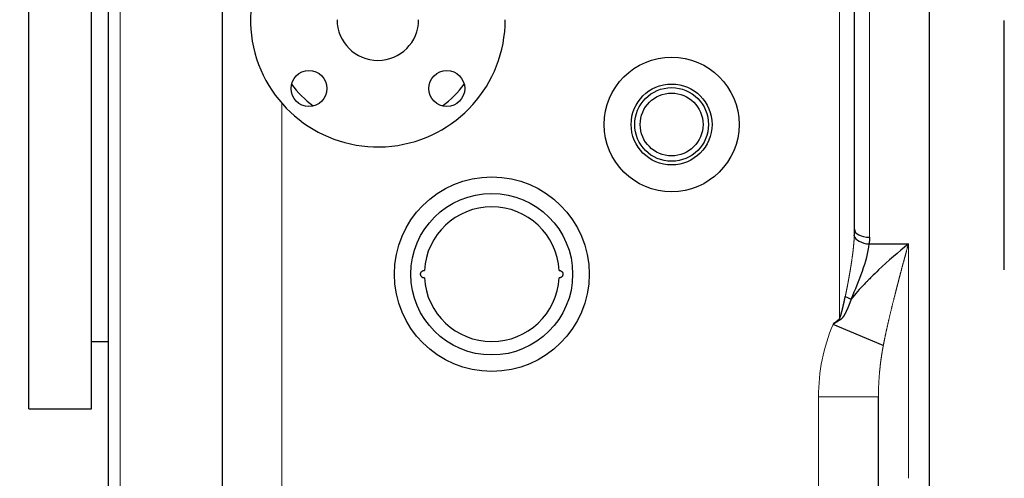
# Model space of a CAD drawing. Header units: millimetres. Extents: x 0 to 29700, y -16 to 21000.
# Tile 292 of 357: x 18577 to 18906, y 16601 to 16754. Entities that reach past the tile are written whole.
import ezdxf

# ---------------------------------------------------------------- set-up
doc = ezdxf.new("R2010")
doc.units = ezdxf.units.MM
doc.layers.add('1', color=7, linetype='Continuous', true_color=0xffffff)
doc.layers.add('254', color=7, linetype='Continuous', true_color=0xffffff)
doc.styles.add('latin_extended', font='simplex.shx')
doc.dimstyles.get("Standard").update_dxf_attribs({"dimtxt": 0.18, "dimasz": 0.18, "dimexe": 0.18, "dimexo": 0.0625, "dimgap": 0.09, "dimtad": 0, "dimtih": 1, "dimtoh": 1, "dimdec": 4, "dimzin": 0, "dimdsep": 46, "dimtxsty": 'Standard', "dimcen": 0.09, "dimadec": 0, "dimazin": 0, "dimtfac": 1, "dimtdec": 4, "dimtofl": 0, "dimtmove": 0, "dimatfit": 3, "dimfxl": 1, "dimtolj": 1, "dimtzin": 0, "dimarcsym": 0})

# ---------------------------------------------------------------- blocks, each defined once
blk = doc.blocks.new('_U4')
at = {"layer": '254', "color": 3, "linetype": 'Continuous', "lineweight": 13, "transparency": 16777216}
for p, q in [((28056.49, 18872.66), (28056.49, 14093.8)), ((18212.99, 16851.58), (18212.99, 14093.8)), ((18387.99, 14143.8), (27881.49, 14143.8))]:
    blk.add_line(p, q, dxfattribs=at)
at = {"layer": '254', "color": 3, "transparency": 16777216}
for points in [[(18387.99, 14172.97), (18387.99, 14114.64), (18212.99, 14143.8)], [(27881.49, 14114.64), (27881.49, 14172.97), (28056.49, 14143.8)]]:
    blk.add_solid(points, dxfattribs=at)
at = {"layer": 'Defpoints', "color": 0, "transparency": 16777216}
for p in [(28056.49, 18922.66), (18212.99, 16901.58), (28056.49, 14143.8)]:
    blk.add_point(p, dxfattribs=at)
at = {"layer": '254', "color": 2, "lineweight": 13, "transparency": 16777216, "insert": (22822.24, 14406.3), "char_height": 175, "attachment_point": 1, "style": 'latin_extended'}
blk.add_mtext('\\A1;9844', dxfattribs=at)

msp = doc.modelspace()

# ---------------------------------------------------------------- linework, layer by layer
at = {"layer": '1', "color": 2, "linetype": 'Continuous', "lineweight": 25}
for p, q in [((18880.987, 16298.827), (18880.987, 17450.31)), ((18580.487, 16623.803), (18580.487, 17023.803)), ((18601.487, 16623.803), (18601.487, 17023.803)), ((18855.987, 16683.803), (18855.987, 16823.803)), ((18645.087, 16793.803), (18645.087, 16513.803)), ((18606.987, 16773.803), (18606.987, 16533.803)), ((18905.987, 16670.285), (18905.987, 16753.49)), ((18860.887, 16678.884), (18873.987, 16678.884)), ((18865.607, 16644.937), (18848.848, 16652.048)), ((18601.487, 16646.303), (18606.987, 16646.303)), ((18863.987, 16508.803), (18863.987, 16627.844)), ((18580.487, 16623.803), (18601.487, 16623.803))]:
    msp.add_line(p, q, dxfattribs=at)
at = {"layer": '1', "color": 4, "linetype": 'Continuous', "lineweight": 13}
for p, q in [((18860.987, 16823.803), (18860.987, 16681.162)), ((18610.987, 16521.803), (18610.987, 16785.803)), ((18850.987, 16653.905), (18850.987, 16766.258)), ((18664.987, 16725.833), (18664.987, 16508.803)), ((18873.987, 16678.884), (18873.987, 16600.619)), ((18863.987, 16627.844), (18843.987, 16627.844)), ((18843.987, 16508.803), (18843.987, 16627.844))]:
    msp.add_line(p, q, dxfattribs=at)
at = {"layer": '1', "color": 2, "linetype": 'Continuous', "lineweight": 25}
for centre, radius in [((18794.987, 16718.803), 22.5), ((18674.006, 16730.822), 6), ((18719.968, 16730.822), 6), ((18794.987, 16718.803), 13.5), ((18794.987, 16718.803), 12.3), ((18794.987, 16718.803), 10.477), ((18734.987, 16668.803), 32.5), ((18734.987, 16668.803), 26.988), ((18734.987, 16668.803), 26.988)]:
    msp.add_circle(centre, radius, dxfattribs=at)
for centre, radius, start, end in [((18696.987, 16753.803), 42.5, 108.66375, 0), ((18696.987, 16753.803), 13.6, 180, 0), ((18696.987, 16753.803), 13.6, 180, 0), ((18696.987, 16753.803), 36, 216.82688, 233.1675), ((18696.987, 16753.803), 36, 306.82688, 323.1675), ((18734.987, 16668.803), 22.5, 3.18351, 176.81649), ((18734.987, 16668.803), 22.5, 183.18351, 356.81649)]:
    msp.add_arc(centre, radius, start, end, dxfattribs=at)
for centre, major_axis, ratio, start_param, end_param in [((18860.887, 16681.568), (4.98, -0.45), 0.5351834, 3.3088435, 4.7607073), ((18860.987, 16683.803), (-5, 0), 0.5283019, 0, 1.5707963), ((18854.883, 16661.337), (-4.634, 1.877), 0.1568594, 1.2013477, 1.6342519)]:
    msp.add_ellipse(centre, major_axis=major_axis, ratio=ratio, start_param=start_param, end_param=end_param, dxfattribs=at)
at = {"layer": '1', "color": 4, "linetype": 'Continuous', "lineweight": 13}
for points, knots in [([(18852.935, 16661.337), (18852.945, 16661.39), (18852.967, 16661.494), (18852.998, 16661.651), (18853.03, 16661.808), (18853.061, 16661.963), (18853.092, 16662.119), (18853.123, 16662.273), (18853.154, 16662.427), (18853.185, 16662.58), (18853.215, 16662.733), (18853.245, 16662.885), (18853.275, 16663.037), (18853.305, 16663.188), (18853.335, 16663.338), (18853.365, 16663.488), (18853.394, 16663.637), (18853.423, 16663.786), (18853.452, 16663.934), (18853.481, 16664.081), (18853.509, 16664.228), (18853.538, 16664.374), (18853.566, 16664.52), (18853.594, 16664.665), (18853.622, 16664.809), (18853.649, 16664.953), (18853.677, 16665.096), (18853.704, 16665.239), (18853.731, 16665.381), (18853.758, 16665.522), (18853.785, 16665.663), (18853.811, 16665.803), (18853.838, 16665.943), (18853.864, 16666.082), (18853.89, 16666.221), (18853.915, 16666.358), (18853.941, 16666.496), (18853.966, 16666.632), (18853.992, 16666.768), (18854.017, 16666.904), (18854.041, 16667.039), (18854.066, 16667.173), (18854.09, 16667.307), (18854.115, 16667.44), (18854.139, 16667.572), (18854.162, 16667.704), (18854.186, 16667.835), (18854.21, 16667.966), (18854.233, 16668.096), (18854.256, 16668.226), (18854.279, 16668.355), (18854.302, 16668.483), (18854.324, 16668.611), (18854.346, 16668.738), (18854.369, 16668.864), (18854.391, 16668.99), (18854.412, 16669.116), (18854.434, 16669.24), (18854.455, 16669.364), (18854.477, 16669.488), (18854.498, 16669.611), (18854.518, 16669.733), (18854.539, 16669.855), (18854.56, 16669.976), (18854.58, 16670.097), (18854.6, 16670.217), (18854.62, 16670.336), (18854.64, 16670.455), (18854.659, 16670.573), (18854.679, 16670.69), (18854.698, 16670.807), (18854.717, 16670.924), (18854.736, 16671.04), (18854.754, 16671.155), (18854.773, 16671.269), (18854.791, 16671.383), (18854.817, 16671.545), (18854.85, 16671.753), (18854.89, 16672.008), (18854.929, 16672.261), (18854.968, 16672.513), (18855.005, 16672.763), (18855.043, 16673.011), (18855.079, 16673.258), (18855.115, 16673.502), (18855.15, 16673.746), (18855.184, 16673.987), (18855.218, 16674.227), (18855.25, 16674.465), (18855.283, 16674.702), (18855.314, 16674.937), (18855.345, 16675.17), (18855.375, 16675.401), (18855.404, 16675.631), (18855.432, 16675.859), (18855.46, 16676.086), (18855.487, 16676.311), (18855.513, 16676.534), (18855.539, 16676.755), (18855.564, 16676.975), (18855.588, 16677.193), (18855.611, 16677.409), (18855.634, 16677.624), (18855.656, 16677.837), (18855.677, 16678.049), (18855.698, 16678.258), (18855.717, 16678.466), (18855.736, 16678.673), (18855.755, 16678.877), (18855.772, 16679.081), (18855.789, 16679.282), (18855.805, 16679.482), (18855.821, 16679.68), (18855.836, 16679.876), (18855.85, 16680.071), (18855.863, 16680.264), (18855.876, 16680.455), (18855.888, 16680.644), (18855.899, 16680.832), (18855.909, 16681.019), (18855.919, 16681.203), (18855.929, 16681.386), (18855.934, 16681.508), (18855.937, 16681.568)], [0, 0, 0, 0, 0.0077242, 0.0154195, 0.0230861, 0.0307238, 0.0383327, 0.0459128, 0.0534641, 0.0609865, 0.0684802, 0.075945, 0.083381, 0.0907882, 0.0981666, 0.1055162, 0.1128369, 0.1201289, 0.127392, 0.1346263, 0.1418319, 0.1490086, 0.1561565, 0.1632756, 0.1703658, 0.1774273, 0.18446, 0.1914639, 0.1984389, 0.2053852, 0.2123027, 0.2191913, 0.2260512, 0.2328822, 0.2396845, 0.2464579, 0.2532026, 0.2599184, 0.2666055, 0.2732637, 0.2798932, 0.2864939, 0.2930657, 0.2996088, 0.3061231, 0.3126086, 0.3190653, 0.3254932, 0.3318923, 0.3382627, 0.3446042, 0.350917, 0.3572009, 0.3634561, 0.3696825, 0.3758802, 0.382049, 0.388189, 0.3943003, 0.4003828, 0.4064365, 0.4124615, 0.4184576, 0.424425, 0.4303636, 0.4362734, 0.4421545, 0.4480068, 0.4538303, 0.4596251, 0.4653911, 0.4711283, 0.4768367, 0.4825164, 0.4881673, 0.4937895, 0.4993829, 0.5120427, 0.5246232, 0.5371244, 0.5495465, 0.5618894, 0.5741531, 0.5863376, 0.598443, 0.6104692, 0.6224164, 0.6342844, 0.6460734, 0.6577833, 0.6694141, 0.6809659, 0.6924388, 0.7038326, 0.7151475, 0.7263834, 0.7375404, 0.7486185, 0.7596177, 0.7705381, 0.7813796, 0.7921423, 0.8028263, 0.8134314, 0.8239578, 0.8344055, 0.8447745, 0.8550648, 0.8652765, 0.8754096, 0.8854641, 0.8954401, 0.9053375, 0.9151564, 0.9248969, 0.9345589, 0.9441426, 0.9536479, 0.9630748, 0.9724235, 0.9816938, 0.990886, 1, 1, 1, 1]), ([(18873.987, 16678.884), (18873.956, 16678.772), (18873.896, 16678.548), (18873.805, 16678.213), (18873.715, 16677.881), (18873.626, 16677.552), (18873.537, 16677.225), (18873.449, 16676.901), (18873.362, 16676.579), (18873.276, 16676.26), (18873.19, 16675.943), (18873.105, 16675.629), (18873.021, 16675.318), (18872.937, 16675.009), (18872.855, 16674.702), (18872.773, 16674.399), (18872.691, 16674.098), (18872.611, 16673.799), (18872.531, 16673.503), (18872.452, 16673.21), (18872.374, 16672.919), (18872.297, 16672.631), (18872.22, 16672.346), (18872.144, 16672.063), (18872.069, 16671.782), (18871.995, 16671.505), (18871.922, 16671.229), (18871.849, 16670.957), (18871.777, 16670.687), (18871.706, 16670.42), (18871.635, 16670.155), (18871.566, 16669.893), (18871.497, 16669.634), (18871.429, 16669.377), (18871.362, 16669.122), (18871.295, 16668.871), (18871.23, 16668.622), (18871.165, 16668.376), (18871.101, 16668.132), (18871.038, 16667.891), (18870.975, 16667.652), (18870.913, 16667.417), (18870.852, 16667.184), (18870.792, 16666.953), (18870.733, 16666.725), (18870.674, 16666.5), (18870.616, 16666.278), (18870.559, 16666.058), (18870.502, 16665.84), (18870.447, 16665.626), (18870.392, 16665.414), (18870.338, 16665.205), (18870.285, 16664.998), (18870.232, 16664.794), (18870.18, 16664.593), (18870.129, 16664.395), (18870.079, 16664.199), (18870.029, 16664.005), (18869.98, 16663.815), (18869.932, 16663.627), (18869.885, 16663.442), (18869.838, 16663.26), (18869.792, 16663.08), (18869.747, 16662.903), (18869.702, 16662.728), (18869.659, 16662.557), (18869.616, 16662.388), (18869.553, 16662.143), (18869.471, 16661.822), (18869.371, 16661.424), (18869.271, 16661.029), (18869.172, 16660.637), (18869.074, 16660.247), (18868.976, 16659.859), (18868.88, 16659.474), (18868.785, 16659.091), (18868.69, 16658.71), (18868.597, 16658.332), (18868.504, 16657.957), (18868.413, 16657.584), (18868.322, 16657.213), (18868.232, 16656.844), (18868.144, 16656.479), (18868.056, 16656.115), (18867.969, 16655.754), (18867.883, 16655.396), (18867.798, 16655.039), (18867.714, 16654.686), (18867.632, 16654.334), (18867.55, 16653.986), (18867.469, 16653.639), (18867.389, 16653.295), (18867.31, 16652.954), (18867.232, 16652.614), (18867.155, 16652.278), (18867.079, 16651.944), (18867.004, 16651.612), (18866.93, 16651.283), (18866.857, 16650.956), (18866.785, 16650.631), (18866.714, 16650.309), (18866.644, 16649.99), (18866.575, 16649.673), (18866.507, 16649.358), (18866.441, 16649.046), (18866.375, 16648.737), (18866.31, 16648.429), (18866.246, 16648.125), (18866.183, 16647.823), (18866.121, 16647.523), (18866.06, 16647.226), (18866, 16646.931), (18865.941, 16646.639), (18865.883, 16646.349), (18865.826, 16646.062), (18865.769, 16645.777), (18865.714, 16645.495), (18865.66, 16645.215), (18865.625, 16645.029), (18865.607, 16644.937)], [0, 0, 0, 0, 0.0102278, 0.0203737, 0.0304379, 0.0404202, 0.0503209, 0.0601398, 0.069877, 0.0795325, 0.0891064, 0.0985986, 0.1080092, 0.1173382, 0.1265857, 0.1357515, 0.1448358, 0.1538386, 0.1627598, 0.1715995, 0.1803577, 0.1890344, 0.1976296, 0.2061433, 0.2145755, 0.2229262, 0.2311955, 0.2393833, 0.2474896, 0.2555145, 0.2634579, 0.2713198, 0.2791003, 0.2867993, 0.2944169, 0.3019529, 0.3094076, 0.3167807, 0.3240723, 0.3312825, 0.3384112, 0.3454584, 0.352424, 0.3593082, 0.3661109, 0.372832, 0.3794716, 0.3860297, 0.3925062, 0.3989012, 0.4052146, 0.4114464, 0.4175967, 0.4236653, 0.4296524, 0.4355578, 0.4413816, 0.4471238, 0.4527843, 0.4583631, 0.4638603, 0.4692758, 0.4746096, 0.4798617, 0.485032, 0.4901206, 0.4951275, 0.5000527, 0.51189, 0.5236458, 0.5353201, 0.546913, 0.5584244, 0.5698544, 0.5812029, 0.5924701, 0.6036558, 0.6147602, 0.6257832, 0.6367249, 0.6475852, 0.6583641, 0.6690618, 0.6796781, 0.690213, 0.7006666, 0.711039, 0.72133, 0.7315396, 0.741668, 0.751715, 0.7616807, 0.7715651, 0.7813682, 0.7910899, 0.8007303, 0.8102894, 0.8197671, 0.8291635, 0.8384786, 0.8477123, 0.8568646, 0.8659355, 0.8749251, 0.8838333, 0.8926601, 0.9014056, 0.9100696, 0.9186522, 0.9271534, 0.9355732, 0.9439116, 0.9521685, 0.9603441, 0.9684381, 0.9764508, 0.984382, 0.9922317, 1, 1, 1, 1]), ([(18843.987, 16627.844), (18843.987, 16632.017), (18844.412, 16636.175), (18846.028, 16644.253), (18847.216, 16648.202), (18848.848, 16652.048)], [0, 0, 0, 0, 0.5, 0.5, 1, 1, 1, 1]), ([(18865.607, 16644.937), (18865.599, 16644.893), (18865.581, 16644.803), (18865.556, 16644.667), (18865.53, 16644.526), (18865.503, 16644.382), (18865.476, 16644.233), (18865.448, 16644.08), (18865.42, 16643.923), (18865.391, 16643.762), (18865.363, 16643.597), (18865.333, 16643.427), (18865.303, 16643.254), (18865.273, 16643.076), (18865.243, 16642.894), (18865.212, 16642.708), (18865.181, 16642.518), (18865.15, 16642.324), (18865.119, 16642.125), (18865.087, 16641.922), (18865.055, 16641.715), (18865.023, 16641.504), (18864.991, 16641.289), (18864.959, 16641.07), (18864.927, 16640.846), (18864.895, 16640.618), (18864.862, 16640.386), (18864.83, 16640.15), (18864.798, 16639.909), (18864.766, 16639.665), (18864.734, 16639.416), (18864.702, 16639.163), (18864.67, 16638.905), (18864.639, 16638.644), (18864.607, 16638.378), (18864.577, 16638.108), (18864.546, 16637.834), (18864.516, 16637.555), (18864.486, 16637.273), (18864.457, 16636.986), (18864.428, 16636.695), (18864.394, 16636.343), (18864.356, 16635.935), (18864.316, 16635.475), (18864.279, 16635.024), (18864.245, 16634.581), (18864.213, 16634.147), (18864.184, 16633.722), (18864.157, 16633.305), (18864.133, 16632.898), (18864.111, 16632.499), (18864.091, 16632.109), (18864.074, 16631.727), (18864.058, 16631.355), (18864.044, 16630.992), (18864.032, 16630.637), (18864.021, 16630.291), (18864.013, 16629.955), (18864.005, 16629.627), (18863.999, 16629.308), (18863.994, 16628.998), (18863.991, 16628.697), (18863.988, 16628.405), (18863.987, 16628.121), (18863.987, 16627.935), (18863.987, 16627.844)], [0, 0, 0, 0, 0.0077799, 0.0158002, 0.024061, 0.0325624, 0.0413046, 0.0502876, 0.0595115, 0.0689765, 0.0786827, 0.0886302, 0.0988191, 0.1092496, 0.1199218, 0.1308358, 0.1419917, 0.1533898, 0.1650301, 0.1769129, 0.1890381, 0.2014061, 0.214017, 0.2268709, 0.239968, 0.2533085, 0.2668926, 0.2807204, 0.2947921, 0.3091079, 0.3236681, 0.3384727, 0.353522, 0.3688162, 0.3843555, 0.4001402, 0.4161703, 0.4324463, 0.4489682, 0.4657363, 0.4827508, 0.500012, 0.5274035, 0.5542857, 0.5806578, 0.6065192, 0.6318692, 0.6567072, 0.6810324, 0.7048442, 0.7281419, 0.750925, 0.7731927, 0.7949446, 0.8161799, 0.8368981, 0.8570986, 0.8767808, 0.8959442, 0.9145882, 0.9327124, 0.9503161, 0.9673989, 0.9839604, 1, 1, 1, 1])]:
    msp.add_open_spline(points, degree=3, knots=knots, dxfattribs=at)
at = {"layer": '1', "color": 2, "linetype": 'Continuous', "lineweight": 25}
for points, knots in [([(18855.937, 16681.568), (18855.939, 16681.605), (18855.942, 16681.68), (18855.947, 16681.793), (18855.951, 16681.907), (18855.955, 16682.023), (18855.959, 16682.14), (18855.963, 16682.259), (18855.967, 16682.379), (18855.97, 16682.501), (18855.973, 16682.624), (18855.976, 16682.749), (18855.978, 16682.876), (18855.98, 16683.004), (18855.982, 16683.133), (18855.984, 16683.264), (18855.985, 16683.397), (18855.986, 16683.531), (18855.987, 16683.667), (18855.987, 16683.757), (18855.987, 16683.803)], [0, 0, 0, 0, 0.0498305, 0.1003345, 0.151512, 0.2033629, 0.2558873, 0.3090852, 0.3629567, 0.4175017, 0.4727203, 0.5286125, 0.5851782, 0.6424175, 0.7003305, 0.7589171, 0.8181773, 0.8781112, 0.9387188, 1, 1, 1, 1]), ([(18873.987, 16678.884), (18870.627, 16676.15), (18866.457, 16672.557), (18862.057, 16668.284), (18860.876, 16667.09), (18860.386, 16666.589), (18860.19, 16666.388), (18859.801, 16665.985), (18857.962, 16664.062), (18856.292, 16662.195), (18854.883, 16660.493)], [0, 0, 0, 0, 0.5, 0.625, 0.6875, 0.6875, 0.703125, 0.71875, 0.75, 1, 1, 1, 1]), ([(18854.883, 16660.493), (18856.29, 16663.65), (18857.594, 16666.755), (18859.744, 16672.918), (18860.6, 16675.996), (18860.887, 16678.884)], [0, 0, 0, 0, 0.5, 0.5, 1, 1, 1, 1]), ([(18712.521, 16667.554), (18712.438, 16667.551), (18712.357, 16667.557), (18712.236, 16667.578), (18712.196, 16667.587), (18712.116, 16667.609), (18712.076, 16667.622), (18711.961, 16667.666), (18711.887, 16667.703), (18711.783, 16667.769), (18711.749, 16667.793), (18711.683, 16667.845), (18711.651, 16667.872), (18711.562, 16667.958), (18711.508, 16668.022), (18711.448, 16668.108), (18711.436, 16668.125), (18711.414, 16668.161), (18711.403, 16668.179), (18711.373, 16668.234), (18711.336, 16668.309), (18711.307, 16668.388), (18711.288, 16668.448), (18711.282, 16668.468), (18711.272, 16668.509), (18711.267, 16668.53), (18711.245, 16668.634), (18711.237, 16668.717), (18711.237, 16668.844), (18711.239, 16668.886), (18711.245, 16668.949), (18711.248, 16668.97), (18711.254, 16669.012), (18711.258, 16669.033), (18711.279, 16669.136), (18711.304, 16669.216), (18711.345, 16669.313), (18711.354, 16669.332), (18711.372, 16669.37), (18711.402, 16669.426), (18711.457, 16669.515), (18711.507, 16669.581), (18711.548, 16669.629), (18711.562, 16669.644), (18711.591, 16669.675), (18711.605, 16669.69), (18711.681, 16669.762), (18711.746, 16669.813), (18711.833, 16669.869), (18711.851, 16669.879), (18711.887, 16669.9), (18711.905, 16669.91), (18711.961, 16669.938), (18711.999, 16669.955), (18712.114, 16669.999), (18712.193, 16670.021), (18712.294, 16670.039), (18712.315, 16670.042), (18712.356, 16670.047), (18712.377, 16670.049), (18712.439, 16670.053), (18712.48, 16670.054), (18712.521, 16670.053)], [0, 0, 0, 0, 0.0625, 0.0625, 0.09375, 0.09375, 0.125, 0.125, 0.1875, 0.1875, 0.21875, 0.21875, 0.25, 0.25, 0.3125, 0.3125, 0.328125, 0.328125, 0.34375, 0.34375, 0.375, 0.40625, 0.40625, 0.421875, 0.421875, 0.4375, 0.4375, 0.5, 0.5, 0.53125, 0.53125, 0.546875, 0.546875, 0.5625, 0.5625, 0.625, 0.625, 0.640625, 0.640625, 0.65625, 0.6875, 0.71875, 0.71875, 0.734375, 0.734375, 0.75, 0.75, 0.8125, 0.8125, 0.828125, 0.828125, 0.84375, 0.84375, 0.875, 0.875, 0.9375, 0.9375, 0.953125, 0.953125, 0.96875, 0.96875, 1, 1, 1, 1]), ([(18757.452, 16670.053), (18757.535, 16670.055), (18757.617, 16670.049), (18757.738, 16670.028), (18757.778, 16670.02), (18757.857, 16669.998), (18757.897, 16669.985), (18758.013, 16669.94), (18758.086, 16669.903), (18758.191, 16669.837), (18758.225, 16669.813), (18758.291, 16669.761), (18758.322, 16669.734), (18758.412, 16669.648), (18758.466, 16669.585), (18758.525, 16669.499), (18758.537, 16669.481), (18758.559, 16669.445), (18758.57, 16669.427), (18758.6, 16669.372), (18758.637, 16669.297), (18758.666, 16669.218), (18758.685, 16669.158), (18758.691, 16669.138), (18758.702, 16669.097), (18758.707, 16669.076), (18758.728, 16668.973), (18758.737, 16668.889), (18758.737, 16668.763), (18758.735, 16668.721), (18758.728, 16668.657), (18758.726, 16668.636), (18758.719, 16668.594), (18758.716, 16668.574), (18758.694, 16668.47), (18758.67, 16668.39), (18758.628, 16668.293), (18758.619, 16668.274), (18758.601, 16668.236), (18758.572, 16668.18), (18758.517, 16668.091), (18758.466, 16668.025), (18758.425, 16667.978), (18758.411, 16667.962), (18758.383, 16667.931), (18758.368, 16667.916), (18758.293, 16667.844), (18758.228, 16667.793), (18758.14, 16667.738), (18758.123, 16667.727), (18758.087, 16667.706), (18758.068, 16667.697), (18758.013, 16667.668), (18757.975, 16667.652), (18757.86, 16667.607), (18757.781, 16667.585), (18757.679, 16667.568), (18757.658, 16667.565), (18757.617, 16667.56), (18757.597, 16667.558), (18757.535, 16667.553), (18757.493, 16667.553), (18757.452, 16667.554)], [0, 0, 0, 0, 0.0625, 0.0625, 0.09375, 0.09375, 0.125, 0.125, 0.1875, 0.1875, 0.21875, 0.21875, 0.25, 0.25, 0.3125, 0.3125, 0.328125, 0.328125, 0.34375, 0.34375, 0.375, 0.40625, 0.40625, 0.421875, 0.421875, 0.4375, 0.4375, 0.5, 0.5, 0.53125, 0.53125, 0.546875, 0.546875, 0.5625, 0.5625, 0.625, 0.625, 0.640625, 0.640625, 0.65625, 0.6875, 0.71875, 0.71875, 0.734375, 0.734375, 0.75, 0.75, 0.8125, 0.8125, 0.828125, 0.828125, 0.84375, 0.84375, 0.875, 0.875, 0.9375, 0.9375, 0.953125, 0.953125, 0.96875, 0.96875, 1, 1, 1, 1]), ([(18850.987, 16653.905), (18850.99, 16653.91), (18850.996, 16653.92), (18851.005, 16653.936), (18851.014, 16653.953), (18851.023, 16653.97), (18851.032, 16653.988), (18851.042, 16654.006), (18851.051, 16654.025), (18851.061, 16654.045), (18851.07, 16654.065), (18851.08, 16654.086), (18851.09, 16654.107), (18851.1, 16654.129), (18851.11, 16654.152), (18851.12, 16654.176), (18851.13, 16654.2), (18851.14, 16654.224), (18851.151, 16654.25), (18851.161, 16654.276), (18851.172, 16654.302), (18851.183, 16654.329), (18851.193, 16654.357), (18851.204, 16654.385), (18851.215, 16654.414), (18851.226, 16654.444), (18851.238, 16654.474), (18851.249, 16654.505), (18851.26, 16654.537), (18851.272, 16654.569), (18851.283, 16654.602), (18851.295, 16654.635), (18851.307, 16654.669), (18851.318, 16654.704), (18851.33, 16654.739), (18851.342, 16654.775), (18851.354, 16654.812), (18851.367, 16654.849), (18851.379, 16654.887), (18851.391, 16654.925), (18851.404, 16654.964), (18851.416, 16655.004), (18851.429, 16655.044), (18851.442, 16655.085), (18851.455, 16655.127), (18851.468, 16655.169), (18851.481, 16655.212), (18851.494, 16655.255), (18851.507, 16655.299), (18851.52, 16655.344), (18851.534, 16655.389), (18851.547, 16655.435), (18851.561, 16655.482), (18851.574, 16655.529), (18851.588, 16655.577), (18851.602, 16655.626), (18851.616, 16655.675), (18851.63, 16655.724), (18851.644, 16655.775), (18851.658, 16655.826), (18851.673, 16655.877), (18851.687, 16655.93), (18851.702, 16655.982), (18851.716, 16656.036), (18851.731, 16656.09), (18851.746, 16656.145), (18851.76, 16656.2), (18851.775, 16656.256), (18851.79, 16656.313), (18851.805, 16656.37), (18851.821, 16656.428), (18851.836, 16656.486), (18851.851, 16656.545), (18851.867, 16656.605), (18851.882, 16656.666), (18851.898, 16656.727), (18851.914, 16656.788), (18851.929, 16656.85), (18851.945, 16656.913), (18851.961, 16656.977), (18851.977, 16657.041), (18851.993, 16657.106), (18852.01, 16657.171), (18852.026, 16657.237), (18852.042, 16657.304), (18852.059, 16657.371), (18852.075, 16657.439), (18852.092, 16657.508), (18852.108, 16657.577), (18852.125, 16657.646), (18852.142, 16657.717), (18852.159, 16657.788), (18852.176, 16657.86), (18852.193, 16657.932), (18852.21, 16658.005), (18852.228, 16658.078), (18852.245, 16658.152), (18852.262, 16658.227), (18852.28, 16658.303), (18852.297, 16658.379), (18852.315, 16658.455), (18852.333, 16658.533), (18852.35, 16658.611), (18852.368, 16658.689), (18852.386, 16658.768), (18852.404, 16658.848), (18852.422, 16658.929), (18852.44, 16659.01), (18852.459, 16659.091), (18852.477, 16659.174), (18852.495, 16659.257), (18852.514, 16659.34), (18852.532, 16659.424), (18852.551, 16659.509), (18852.569, 16659.595), (18852.588, 16659.681), (18852.607, 16659.767), (18852.625, 16659.855), (18852.644, 16659.943), (18852.663, 16660.031), (18852.682, 16660.121), (18852.701, 16660.21), (18852.72, 16660.301), (18852.74, 16660.392), (18852.759, 16660.484), (18852.778, 16660.576), (18852.798, 16660.669), (18852.817, 16660.763), (18852.836, 16660.857), (18852.856, 16660.952), (18852.876, 16661.047), (18852.895, 16661.143), (18852.915, 16661.24), (18852.928, 16661.305), (18852.935, 16661.337)], [0, 0, 0, 0, 0.0022898, 0.0046562, 0.0070997, 0.0096206, 0.0122192, 0.0148957, 0.0176504, 0.0204836, 0.0233954, 0.026386, 0.0294557, 0.0326046, 0.0358327, 0.0391404, 0.0425277, 0.0459947, 0.0495415, 0.0531683, 0.0568752, 0.0606622, 0.0645295, 0.068477, 0.072505, 0.0766135, 0.0808024, 0.085072, 0.0894223, 0.0938533, 0.098365, 0.1029576, 0.1076311, 0.1123855, 0.1172208, 0.1221372, 0.1271347, 0.1322132, 0.1373729, 0.1426137, 0.1479357, 0.153339, 0.1588235, 0.1643893, 0.1700364, 0.1757649, 0.1815748, 0.187466, 0.1934386, 0.1994927, 0.2056283, 0.2118453, 0.2181438, 0.2245239, 0.2309855, 0.2375286, 0.2441533, 0.2508596, 0.2576475, 0.2645171, 0.2714682, 0.2785011, 0.2856156, 0.2928117, 0.3000896, 0.3074491, 0.3148904, 0.3224134, 0.3300181, 0.3377046, 0.3454728, 0.3533229, 0.3612546, 0.3692682, 0.3773636, 0.3855408, 0.3937998, 0.4021406, 0.4105632, 0.4190677, 0.4276541, 0.4363223, 0.4450723, 0.4539042, 0.462818, 0.4718137, 0.4808913, 0.4900508, 0.4992922, 0.5086155, 0.5180207, 0.5275078, 0.5370768, 0.5467278, 0.5564607, 0.5662756, 0.5761724, 0.5861511, 0.5962119, 0.6063545, 0.6165792, 0.6268858, 0.6372744, 0.6477449, 0.6582975, 0.668932, 0.6796486, 0.6904471, 0.7013276, 0.7122901, 0.7233347, 0.7344612, 0.7456698, 0.7569603, 0.7683329, 0.7797875, 0.7913242, 0.8029429, 0.8146436, 0.8264263, 0.8382911, 0.8502379, 0.8622668, 0.8743777, 0.8865707, 0.8988457, 0.9112027, 0.9236419, 0.9361631, 0.9487663, 0.9614516, 0.974219, 0.9870685, 1, 1, 1, 1]), ([(18854.883, 16660.493), (18854.873, 16660.462), (18854.852, 16660.402), (18854.822, 16660.311), (18854.791, 16660.22), (18854.759, 16660.13), (18854.728, 16660.039), (18854.696, 16659.948), (18854.664, 16659.857), (18854.632, 16659.766), (18854.599, 16659.675), (18854.567, 16659.584), (18854.534, 16659.493), (18854.5, 16659.402), (18854.467, 16659.31), (18854.433, 16659.219), (18854.399, 16659.128), (18854.364, 16659.037), (18854.329, 16658.945), (18854.294, 16658.854), (18854.259, 16658.763), (18854.223, 16658.671), (18854.187, 16658.58), (18854.151, 16658.488), (18854.115, 16658.397), (18854.078, 16658.306), (18854.04, 16658.214), (18854.003, 16658.123), (18853.965, 16658.031), (18853.927, 16657.939), (18853.888, 16657.848), (18853.849, 16657.756), (18853.81, 16657.665), (18853.771, 16657.573), (18853.731, 16657.482), (18853.69, 16657.39), (18853.65, 16657.298), (18853.609, 16657.207), (18853.567, 16657.115), (18853.526, 16657.023), (18853.483, 16656.932), (18853.443, 16656.845), (18853.405, 16656.762), (18853.368, 16656.685), (18853.332, 16656.608), (18853.297, 16656.533), (18853.261, 16656.458), (18853.226, 16656.384), (18853.191, 16656.311), (18853.156, 16656.239), (18853.121, 16656.167), (18853.086, 16656.097), (18853.052, 16656.027), (18853.018, 16655.958), (18852.984, 16655.891), (18852.95, 16655.824), (18852.916, 16655.757), (18852.883, 16655.692), (18852.849, 16655.628), (18852.816, 16655.564), (18852.783, 16655.501), (18852.75, 16655.44), (18852.717, 16655.379), (18852.684, 16655.319), (18852.651, 16655.26), (18852.619, 16655.201), (18852.586, 16655.144), (18852.554, 16655.088), (18852.521, 16655.032), (18852.489, 16654.977), (18852.457, 16654.923), (18852.425, 16654.87), (18852.392, 16654.818), (18852.36, 16654.767), (18852.328, 16654.717), (18852.296, 16654.668), (18852.264, 16654.619), (18852.233, 16654.572), (18852.201, 16654.525), (18852.169, 16654.479), (18852.137, 16654.435), (18852.105, 16654.391), (18852.073, 16654.348), (18852.042, 16654.305), (18852.01, 16654.264), (18851.978, 16654.224), (18851.946, 16654.184), (18851.915, 16654.146), (18851.883, 16654.108), (18851.851, 16654.072), (18851.819, 16654.036), (18851.787, 16654.001), (18851.755, 16653.967), (18851.723, 16653.934), (18851.692, 16653.902), (18851.66, 16653.87), (18851.628, 16653.84), (18851.596, 16653.811), (18851.563, 16653.782), (18851.531, 16653.755), (18851.499, 16653.728), (18851.467, 16653.702), (18851.435, 16653.677), (18851.402, 16653.653), (18851.37, 16653.63), (18851.338, 16653.608), (18851.305, 16653.587), (18851.283, 16653.573), (18851.272, 16653.567)], [0, 0, 0, 0, 0.0121937, 0.0244013, 0.0366228, 0.0488582, 0.0611075, 0.0733706, 0.0856476, 0.0979383, 0.1102429, 0.1225613, 0.1348935, 0.1472396, 0.1595996, 0.1719736, 0.1843618, 0.1967642, 0.2091808, 0.2216118, 0.2340572, 0.2465171, 0.2589916, 0.2714807, 0.2839846, 0.2965033, 0.309037, 0.3215858, 0.3341499, 0.3467293, 0.3593242, 0.3719348, 0.3845612, 0.3972037, 0.4098622, 0.4225372, 0.4352287, 0.447937, 0.4606623, 0.4734047, 0.4861646, 0.4989422, 0.5098564, 0.5206591, 0.5313503, 0.5419304, 0.5523995, 0.562758, 0.5730061, 0.583144, 0.5931721, 0.6030906, 0.6128998, 0.6226001, 0.6321917, 0.641675, 0.6510503, 0.6603179, 0.6694783, 0.6785318, 0.6874788, 0.6963197, 0.705055, 0.7136849, 0.7222101, 0.730631, 0.738948, 0.7471617, 0.7552726, 0.7632811, 0.771188, 0.7789937, 0.7866989, 0.7943042, 0.8018102, 0.8092176, 0.8165271, 0.8237395, 0.8308555, 0.8378758, 0.8448013, 0.8516329, 0.8583714, 0.8650177, 0.8715728, 0.8780376, 0.8844132, 0.8907007, 0.8969011, 0.9030156, 0.9090455, 0.9149918, 0.920856, 0.9266393, 0.9323432, 0.9379691, 0.9435185, 0.9489929, 0.954394, 0.9597234, 0.9649828, 0.9701742, 0.9752992, 0.9803599, 0.9853582, 0.9902963, 0.9951761, 1, 1, 1, 1]), ([(18851.272, 16653.567), (18851.228, 16653.54), (18851.14, 16653.486), (18851.005, 16653.403), (18850.868, 16653.319), (18850.728, 16653.233), (18850.586, 16653.145), (18850.441, 16653.056), (18850.293, 16652.964), (18850.143, 16652.87), (18849.99, 16652.775), (18849.835, 16652.677), (18849.677, 16652.577), (18849.516, 16652.475), (18849.353, 16652.372), (18849.187, 16652.266), (18849.018, 16652.157), (18848.905, 16652.084), (18848.848, 16652.048)], [0, 0, 0, 0, 0.0540043, 0.1091128, 0.1653313, 0.2226654, 0.2811209, 0.3407039, 0.4014206, 0.4632774, 0.5262808, 0.5904375, 0.6557545, 0.7222388, 0.7898978, 0.8587392, 0.9287705, 1, 1, 1, 1])]:
    msp.add_open_spline(points, degree=3, knots=knots, dxfattribs=at)
for points in [[(18860.987, 16681.162), (18860.987, 16680.399), (18860.954, 16679.64), (18860.887, 16678.884)], [(18848.848, 16652.048), (18849.552, 16652.677), (18850.265, 16653.295), (18850.987, 16653.905)]]:
    msp.add_open_spline(points, degree=3, dxfattribs=at)

# ---------------------------------------------------------------- dimensions: what is measured, and where the dimension line sits
at = {"layer": '254', "color": 2, "linetype": 'Continuous', "lineweight": 13}
dim = msp.add_linear_dim(base=(28056.493, 14143.803), p1=(18212.987, 16901.584), p2=(28056.493, 18922.663), dimstyle='Standard', override={"dimscale": 50, "dimtxt": 3.5, "dimasz": 3.5, "dimexe": 1, "dimexo": 1, "dimgap": 1.75, "dimtad": 1, "dimtih": 1, "dimtoh": 0, "dimdec": 0, "dimlfac": 1, "dimzin": 8, "dimdsep": 46, "dimlunit": 2, "dimtxsty": 'latin_extended', "dimsah": 1, "dimse1": 0, "dimse2": 0, "dimsd1": 0, "dimsd2": 0, "dimclrd": 3, "dimclre": 3, "dimclrt": 2, "dimtol": 0, "dimtm": -0.1, "dimtfac": 0.714286, "dimtdec": 3, "dimtofl": 1, "dimtmove": 0, "dimtzin": 8, "dimlwd": 13, "dimlwe": 13}, dxfattribs=at)
dim.commit()
dim.dimension.update_dxf_attribs({"geometry": '_U4', "text_midpoint": (23134.74, 14143.803), "dimtype": 160})

doc.saveas('drawing.dxf')
